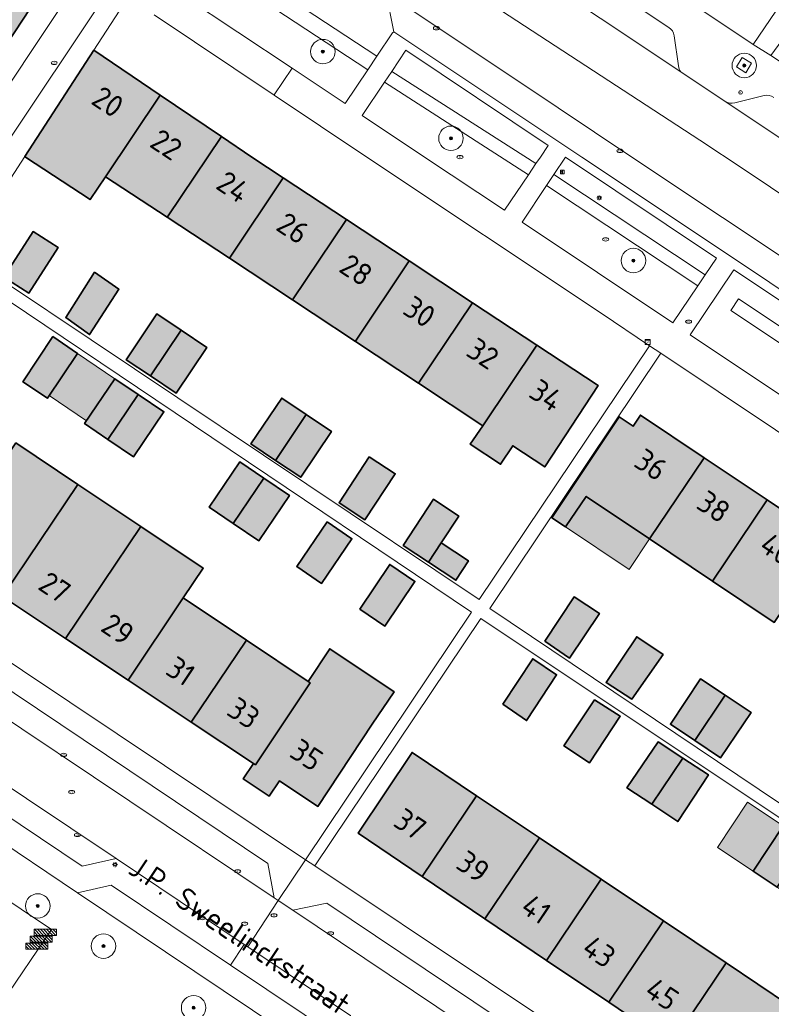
# Model space of a CAD drawing. Header units: metres. Extents: x 125349 to 128236, y 501602 to 503797.
# Tile 318 of 656: x 126665 to 126726, y 502181 to 502261. Entities that reach past the tile are written whole.
import ezdxf
from ezdxf.enums import TextEntityAlignment as Align

# ---------------------------------------------------------------- set-up
doc = ezdxf.new("R2010")
doc.units = ezdxf.units.M
doc.layers.get('0').update_dxf_attribs({"linetype": 'CONTINUOUS'})
for name, color, linetype, lineweight in [('B-WE-GR-BEPLANTING_CULTUUR_BOSPLANTSOEN-GV', 90, 'CONTINUOUS', 18), ('B-WE-GR-BOOM-S-500', 90, 'CONTINUOUS', 18), ('B-WE-GR-GROENVOORZIENING-GV', 80, 'CONTINUOUS', 18), ('B-WE-IE-MEUBILAIR-S', 7, 'CONTINUOUS', 18), ('B-WE-IE-MEUBILAIR_WEGMEUBILAIR-GV', 7, 'CONTINUOUS', 18), ('B-WE-IE-MEUBILAIR_WEGMEUBILAIR-S', 7, 'CONTINUOUS', 18), ('B-WE-OG-BEBOUWING-GV', 7, 'CONTINUOUS', 35), ('B-WE-OG-BEBOUWING-T18', 10, 'CONTINUOUS', 18), ('B-WE-OG-BEBOUWING_OVERBOUWING-GV', 7, 'CONTINUOUS', 18), ('B-WE-OG-TERREIN_BEGROEID-GV', 7, 'CONTINUOUS', 18), ('B-WE-OG-TERREIN_ERF-GV', 7, 'CONTINUOUS', 18), ('B-WE-OG-TOPOGRAFIE-T18', 10, 'CONTINUOUS', 18), ('B-WE-VH-GESLOTENVERHARDING_ASFALT-GV', 10, 'CONTINUOUS', 18), ('B-WE-VH-OPENVERHARDING-GV', 90, 'CONTINUOUS', 18), ('B-WE-VH-OPENVERHARDING_TEGEL-GV', 90, 'CONTINUOUS', 18)]:
    doc.layers.add(name, color=color, linetype=linetype, lineweight=lineweight)
doc.layers.add('B-WE-OG-BEBOUWING-V', color=7, linetype='CONTINUOUS', lineweight=18, true_color=0xcc646e)
doc.layers.add('B-WE-OG-BEBOUWING_OVERBOUWING-V', color=7, linetype='CONTINUOUS', lineweight=18, true_color=0xcc646e)
doc.styles.add('NLCS-ISO', font='NLCS-ISO.ttf')
doc.styles.add('NLCS-ISO-M1000-T18', font='NLCS-ISO.ttf', dxfattribs={"height": 1.8})

# ---------------------------------------------------------------- blocks, each defined once
blk = doc.blocks.new('SIE-MEUBILAIR_BORD_INFORMATIE-SO')
h = blk.add_hatch(color=256)
h.dxf.hatch_style = 1
h.paths.add_polyline_path([(0.13, 0.2), (-0.33, 0.2), (-0.33, 0.08), (-0.13, 0.08), (-0.13, -0.65), (0.13, -0.65)])
h = blk.add_hatch(color=256)
h.dxf.hatch_style = 1
edge = h.paths.add_edge_path()
edge.add_arc((0, 0.5), 0.149, 0, 360)
for points in [[(-0.75, -0.75), (0.75, -0.75), (0.75, 0.75), (-0.75, 0.75)], [(0.13, 0.2), (-0.33, 0.2), (-0.33, 0.08), (-0.13, 0.08), (-0.13, -0.65), (0.13, -0.65)]]:
    blk.add_lwpolyline(points, close=True)
blk.add_circle((0, 0.5), 0.149)
blk = doc.blocks.new('SIE-MEUBILAIR_KAST_ELEKTRA-SO')
for points in [[(-1, 1), (1, 1), (1, 0.84), (-1, 0.84)], [(-1, 0.76), (1, 0.76), (1, -1), (-1, -1)]]:
    blk.add_lwpolyline(points, close=True)
at = {"style": 'NLCS-ISO'}
blk.add_text('et', height=0.75, dxfattribs=at).set_placement((0, 0), align=Align.MIDDLE_CENTER)
blk = doc.blocks.new('SIE-MEUBILAIR_PAAL_LICHTMAST-SO')
for points in [[(-0.62, 0), (-1, 0)], [(-0.71, 0.71), (-0.44, 0.44)], [(0, 1), (0, 0.62)], [(0.44, 0.44), (0.71, 0.71)], [(1, 0), (0.62, 0)], [(-0.71, -0.71), (-0.44, -0.44)], [(0, -0.62), (0, -1)], [(0.44, -0.44), (0.71, -0.71)]]:
    blk.add_lwpolyline(points)
blk.add_circle((0, 0), 0.5)
blk = doc.blocks.new('SIE-MEUBILAIR_PAAL_VERKEERSBORD-SO')
blk.add_circle((0, 0), 0.75)
at = {"style": 'NLCS-ISO'}
blk.add_text('vb', height=0.75, dxfattribs=at).set_placement((0, 0.07), align=Align.MIDDLE_CENTER)
blk = doc.blocks.new('SIE-MEUBILAIR_PUT_KOLK-SO')
blk.add_ellipse((0, 0), major_axis=(1.25, 0), ratio=0.54)
at = {"style": 'NLCS-ISO'}
blk.add_text('klk', height=0.75, dxfattribs=at).set_placement((0.03, 0), align=Align.MIDDLE_CENTER)
blk = doc.blocks.new('SIE-MEUBILAIR_PUT_DRAINAGEPUT-SO')
blk.add_ellipse((0, 0), major_axis=(1.25, 0), ratio=0.54)
at = {"style": 'NLCS-ISO'}
blk.add_text('dr', height=0.75, dxfattribs=at).set_placement((0.03, 0), align=Align.MIDDLE_CENTER)
blk = doc.blocks.new('SIE-MEUBILAIR_PUT_RIOOLPUT-SO')
blk.add_ellipse((0, 0), major_axis=(1.25, 0), ratio=0.54)
at = {"style": 'NLCS-ISO'}
blk.add_text('ri', height=0.75, dxfattribs=at).set_placement((-0.04, 0.07), align=Align.MIDDLE_CENTER)
blk = doc.blocks.new('SIE-WEG_FIETSREK-SO')
for p, q in [((-4.5, 1.25), (-2, -1.25)), ((-4.5, 0), (-3.25, -1.25)), ((-3.25, 1.25), (-0.75, -1.25)), ((-2, 1.25), (0.5, -1.25)), ((-0.75, 1.25), (1.75, -1.25)), ((0.5, 1.25), (3, -1.25)), ((1.76, 1.25), (4.26, -1.25)), ((3.01, 1.25), (4.5, -0.24)), ((4.26, 1.25), (4.5, 1.01))]:
    blk.add_line(p, q)
at = {"flags": 128}
blk.add_lwpolyline([(4.51, -1.25), (-4.51, -1.25), (-4.51, 1.25), (4.51, 1.25), (4.51, -1.25)], close=True, dxfattribs=at)
blk = doc.blocks.new('SGR-BOOM_01-SO')
at = {"linetype": 'ByBlock', "lineweight": 18}
h = blk.add_hatch(color=0, dxfattribs=at)
h.dxf.hatch_style = 1
edge = h.paths.add_edge_path()
edge.add_arc((0, 0), 0.25, 0, 360)
at = {"color": 0, "linetype": 'ByBlock', "lineweight": 18}
for radius in [2, 0.25]:
    blk.add_circle((0, 0), radius, dxfattribs=at)

msp = doc.modelspace()

# ---------------------------------------------------------------- hatches: boundary and pattern name
at = {"layer": 'B-WE-OG-BEBOUWING-V'}
for points in [[(126660.488, 502265.666), (126655.102, 502257.585), (126660.414, 502254.044), (126661.412, 502255.542), (126665.762, 502262.147), (126662.717, 502264.179), (126663.543, 502265.431), (126661.313, 502266.919)], [(126671.931, 502248.393), (126676.397, 502255.056), (126670.964, 502258.724), (126665.337, 502250.044), (126665.404, 502250), (126670.673, 502246.517)], [(126676.97, 502245.074), (126676.986, 502245.098), (126681.398, 502251.679), (126676.397, 502255.056), (126671.931, 502248.393)], [(126676.97, 502245.074), (126682.049, 502241.729), (126682.058, 502241.743), (126686.455, 502248.303), (126683.884, 502250), (126681.398, 502251.679), (126676.986, 502245.098)], [(126682.049, 502241.729), (126687.207, 502238.331), (126687.209, 502238.335), (126691.61, 502244.9), (126686.455, 502248.303), (126682.058, 502241.743)], [(126696.748, 502241.508), (126691.61, 502244.9), (126687.209, 502238.335), (126687.207, 502238.331), (126688.894, 502237.22), (126692.342, 502234.934), (126692.344, 502234.937)], [(126663.624, 502240.192), (126665.66, 502238.884), (126668.049, 502242.602), (126666.014, 502243.911)], [(126696.748, 502241.508), (126692.344, 502234.937), (126692.342, 502234.934), (126697.508, 502231.51), (126697.514, 502231.519), (126701.921, 502238.093)], [(126671.025, 502240.588), (126668.676, 502236.884), (126670.626, 502235.485), (126673.025, 502239.188)], [(126707.167, 502234.63), (126701.921, 502238.093), (126697.514, 502231.519), (126697.508, 502231.51), (126702.747, 502228.037), (126707.162, 502234.623)], [(126678.105, 502235.845), (126676.117, 502237.172), (126673.622, 502233.433), (126675.602, 502232.112)], [(126678.105, 502235.845), (126675.602, 502232.112), (126677.712, 502230.704), (126680.207, 502234.443)], [(126667.627, 502235.333), (126665.178, 502231.629), (126667.179, 502230.28), (126669.627, 502233.933)], [(126707.167, 502234.63), (126707.162, 502234.623), (126702.747, 502228.037), (126701.738, 502226.531), (126704.211, 502224.896), (126705.208, 502226.405), (126707.817, 502224.676), (126712.18, 502231.321)], [(126674.587, 502230.596), (126672.681, 502231.88), (126670.212, 502228.215), (126672.126, 502226.926)], [(126674.587, 502230.596), (126672.126, 502226.926), (126674.227, 502225.511), (126676.696, 502229.176)], [(126685.824, 502225.209), (126688.335, 502228.955), (126686.331, 502230.303), (126683.815, 502226.56)], [(126685.824, 502225.209), (126687.877, 502223.829), (126690.393, 502227.571), (126688.335, 502228.955)], [(126720.845, 502225.415), (126715.643, 502228.903), (126715.038, 502227.999), (126713.912, 502228.754), (126708.391, 502220.523), (126709.516, 502219.768), (126711.205, 502222.267), (126716.386, 502218.792)], [(126663.513, 502214.075), (126669.663, 502223.25), (126664.608, 502226.63), (126658.45, 502217.443)], [(126693.485, 502225.508), (126691.008, 502221.748), (126693.126, 502220.352), (126695.603, 502224.112)], [(126720.845, 502225.415), (126716.386, 502218.792), (126721.523, 502215.348), (126725.981, 502221.971)], [(126682.367, 502220.053), (126684.855, 502223.764), (126682.906, 502225.083), (126680.402, 502221.383)], [(126682.367, 502220.053), (126684.456, 502218.639), (126686.96, 502222.339), (126684.855, 502223.764)], [(126674.803, 502219.813), (126669.663, 502223.25), (126663.513, 502214.075), (126668.661, 502210.65)], [(126696.239, 502218.253), (126698.319, 502216.886), (126699.35, 502218.456), (126700.799, 502220.66), (126698.719, 502222.027)], [(126725.981, 502221.971), (126721.523, 502215.348), (126726.566, 502211.966), (126731.024, 502218.589)], [(126674.803, 502219.813), (126668.661, 502210.65), (126673.781, 502207.243), (126678.285, 502213.962), (126679.916, 502216.395)], [(126690.038, 502220.192), (126687.549, 502216.542), (126689.577, 502215.158), (126692.067, 502218.809)], [(126699.35, 502218.456), (126698.319, 502216.886), (126700.554, 502215.417), (126701.586, 502216.987)], [(126692.7, 502213.06), (126694.758, 502211.672), (126697.217, 502215.318), (126695.16, 502216.706)], [(126683.437, 502210.517), (126678.285, 502213.962), (126673.781, 502207.243), (126678.941, 502203.809)], [(126707.835, 502210.445), (126709.835, 502209.046), (126712.284, 502212.699), (126710.233, 502214.049)], [(126717.485, 502209.351), (126715.334, 502210.8), (126712.836, 502207.047), (126714.936, 502205.697)], [(126683.437, 502210.517), (126678.941, 502203.809), (126684.018, 502200.431), (126684.174, 502200.327), (126688.662, 502207.023), (126688.479, 502207.146)], [(126688.479, 502207.146), (126688.662, 502207.023), (126684.174, 502200.327), (126684.018, 502200.431), (126683.187, 502199.182), (126685.31, 502197.77), (126686.141, 502199.018), (126689.28, 502196.93), (126693.726, 502203.638), (126695.505, 502206.298), (126690.257, 502209.807)], [(126704.387, 502205.29), (126706.337, 502203.941), (126708.786, 502207.694), (126706.835, 502208.994)], [(126722.558, 502206.013), (126720.536, 502207.352), (126718.087, 502203.648), (126720.071, 502202.318)], [(126722.558, 502206.013), (126720.071, 502202.318), (126722.188, 502200.899), (126724.686, 502204.603)], [(126711.886, 502205.645), (126709.388, 502201.892), (126711.488, 502200.492), (126713.987, 502204.296)], [(126719.098, 502200.874), (126717.088, 502202.197), (126714.539, 502198.443), (126716.561, 502197.104)], [(126697.81, 502191.201), (126702.254, 502197.802), (126696.977, 502201.339), (126692.581, 502194.731)], [(126719.098, 502200.874), (126716.561, 502197.104), (126718.69, 502195.694), (126721.188, 502199.498)], [(126707.392, 502194.359), (126702.254, 502197.802), (126697.81, 502191.201), (126702.936, 502187.741)], [(126726.811, 502190.326), (126729.291, 502194.009), (126727.29, 502195.35), (126724.841, 502191.646)], [(126707.392, 502194.359), (126702.936, 502187.741), (126707.969, 502184.343), (126712.436, 502190.978)], [(126717.523, 502187.569), (126712.436, 502190.978), (126707.969, 502184.343), (126713.044, 502180.917)], [(126718.154, 502177.467), (126722.644, 502184.136), (126717.523, 502187.569), (126713.044, 502180.917)], [(126723.314, 502173.984), (126727.815, 502180.671), (126722.644, 502184.136), (126718.154, 502177.467)]]:
    msp.add_hatch(color=256, dxfattribs=at).paths.add_polyline_path(points)
at = {"layer": 'B-WE-OG-BEBOUWING_OVERBOUWING-V'}
for points in [[(126667.314, 502230.5), (126670.366, 502228.444), (126672.681, 502231.88), (126669.627, 502233.933)], [(126709.516, 502219.768), (126714.706, 502216.287), (126716.386, 502218.792), (126711.205, 502222.267)], [(126727.29, 502195.35), (126724.381, 502197.273), (126721.932, 502193.57), (126724.841, 502191.646)]]:
    msp.add_hatch(color=256, dxfattribs=at).paths.add_polyline_path(points)

# ---------------------------------------------------------------- linework, layer by layer
at = {"layer": 'B-WE-GR-BEPLANTING_CULTUUR_BOSPLANTSOEN-GV', "flags": 128}
msp.add_lwpolyline([(126659.013, 502177.215), (126663.429, 502174.247), (126656.509, 502163.949), (126661.938, 502159.664), (126665.834, 502161.578), (126671.467, 502168.124), (126669.302, 502172.115), (126674.048, 502179.508), (126696.859, 502165.064), (126703.051, 502160.712), (126709.703, 502156.226), (126705.258, 502147.504), (126701.699, 502141.739), (126705.84, 502139.249), (126714.552, 502156.045), (126712.63, 502161.055), (126669.648, 502189.873), (126662.178, 502194.885), (126660.125, 502191.8), (126667.521, 502186.874), (126663.454, 502180.876), (126662.073, 502181.812)], close=True, dxfattribs=at)
at = {"layer": 'B-WE-GR-GROENVOORZIENING-GV', "flags": 128}
for points in [[(126694.098, 502258.24), (126676.369, 502269.894), (126675.628, 502268.775), (126693.355, 502257.133)], [(126660.092, 502250), (126670.322, 502265.357), (126668.637, 502266.482), (126665.762, 502262.147), (126661.412, 502255.542), (126660.414, 502254.044), (126654.845, 502245.709), (126656.475, 502244.571)], [(126660.191, 502242.106), (126665.337, 502250.044), (126670.964, 502258.724), (126673.757, 502263.033), (126672.401, 502263.938), (126663.082, 502250), (126658.547, 502243.218), (126658.541, 502243.209)], [(126707.098, 502249.457), (126695.312, 502257), (126694.717, 502256.107), (126706.489, 502248.55)], [(126720.922, 502240.377), (126708.561, 502248.577), (126707.961, 502247.674), (126720.315, 502239.478)], [(126734.444, 502231.252), (126723.662, 502238.422), (126723.013, 502237.445), (126733.791, 502230.283)]]:
    msp.add_lwpolyline(points, close=True, dxfattribs=at)
msp.add_lwpolyline([(126716.947, 502161.279), (126714.464, 502161.367), (126714.227, 502161.526), (126695.482, 502174.122), (126695.236, 502174.258), (126692.474, 502177.031), (126691.135, 502177.932), (126682.13, 502183.963), (126672.389, 502190.487), (126669.648, 502189.873), (126712.63, 502161.055), (126714.552, 502156.045), (126705.84, 502139.249), (126707.151, 502138.461)], dxfattribs=at)
at = {"layer": 'B-WE-IE-MEUBILAIR_WEGMEUBILAIR-GV', "flags": 128}
msp.add_lwpolyline([(126724.246, 502256.892), (126724.718, 502257.659), (126723.951, 502258.131), (126723.479, 502257.364)], close=True, dxfattribs=at)
at = {"layer": 'B-WE-OG-BEBOUWING-GV', "flags": 128}
for points in [[(126660.488, 502265.666), (126655.102, 502257.585), (126660.414, 502254.044), (126661.412, 502255.542), (126665.762, 502262.147), (126662.717, 502264.179), (126663.543, 502265.431), (126661.313, 502266.919)], [(126671.931, 502248.393), (126676.397, 502255.056), (126670.964, 502258.724), (126665.337, 502250.044), (126665.404, 502250), (126670.673, 502246.517)], [(126676.97, 502245.074), (126676.986, 502245.098), (126681.398, 502251.679), (126676.397, 502255.056), (126671.931, 502248.393)], [(126676.97, 502245.074), (126682.049, 502241.729), (126682.058, 502241.743), (126686.455, 502248.303), (126683.884, 502250), (126681.398, 502251.679), (126676.986, 502245.098)], [(126682.049, 502241.729), (126687.207, 502238.331), (126687.209, 502238.335), (126691.61, 502244.9), (126686.455, 502248.303), (126682.058, 502241.743)], [(126696.748, 502241.508), (126691.61, 502244.9), (126687.209, 502238.335), (126687.207, 502238.331), (126688.894, 502237.22), (126692.342, 502234.934), (126692.344, 502234.937)], [(126663.624, 502240.192), (126665.66, 502238.884), (126668.049, 502242.602), (126666.014, 502243.911)], [(126696.748, 502241.508), (126692.344, 502234.937), (126692.342, 502234.934), (126697.508, 502231.51), (126697.514, 502231.519), (126701.921, 502238.093)], [(126671.025, 502240.588), (126668.676, 502236.884), (126670.626, 502235.485), (126673.025, 502239.188)], [(126707.167, 502234.63), (126701.921, 502238.093), (126697.514, 502231.519), (126697.508, 502231.51), (126702.747, 502228.037), (126707.162, 502234.623)], [(126678.105, 502235.845), (126676.117, 502237.172), (126673.622, 502233.433), (126675.602, 502232.112)], [(126678.105, 502235.845), (126675.602, 502232.112), (126677.712, 502230.704), (126680.207, 502234.443)], [(126667.627, 502235.333), (126665.178, 502231.629), (126667.179, 502230.28), (126669.627, 502233.933)], [(126707.167, 502234.63), (126707.162, 502234.623), (126702.747, 502228.037), (126701.738, 502226.531), (126704.211, 502224.896), (126705.208, 502226.405), (126707.817, 502224.676), (126712.18, 502231.321)], [(126674.587, 502230.596), (126672.681, 502231.88), (126670.212, 502228.215), (126672.126, 502226.926)], [(126674.587, 502230.596), (126672.126, 502226.926), (126674.227, 502225.511), (126676.696, 502229.176)], [(126685.824, 502225.209), (126688.335, 502228.955), (126686.331, 502230.303), (126683.815, 502226.56)], [(126685.824, 502225.209), (126687.877, 502223.829), (126690.393, 502227.571), (126688.335, 502228.955)], [(126720.845, 502225.415), (126715.643, 502228.903), (126715.038, 502227.999), (126713.912, 502228.754), (126708.391, 502220.523), (126709.516, 502219.768), (126711.205, 502222.267), (126716.386, 502218.792)], [(126663.513, 502214.075), (126669.663, 502223.25), (126664.608, 502226.63), (126658.45, 502217.443)], [(126693.485, 502225.508), (126691.008, 502221.748), (126693.126, 502220.352), (126695.603, 502224.112)], [(126720.845, 502225.415), (126716.386, 502218.792), (126721.523, 502215.348), (126725.981, 502221.971)], [(126682.367, 502220.053), (126684.855, 502223.764), (126682.906, 502225.083), (126680.402, 502221.383)], [(126682.367, 502220.053), (126684.456, 502218.639), (126686.96, 502222.339), (126684.855, 502223.764)], [(126674.803, 502219.813), (126669.663, 502223.25), (126663.513, 502214.075), (126668.661, 502210.65)], [(126696.239, 502218.253), (126698.319, 502216.886), (126699.35, 502218.456), (126700.799, 502220.66), (126698.719, 502222.027)], [(126725.981, 502221.971), (126721.523, 502215.348), (126726.566, 502211.966), (126731.024, 502218.589)], [(126674.803, 502219.813), (126668.661, 502210.65), (126673.781, 502207.243), (126678.285, 502213.962), (126679.916, 502216.395)], [(126690.038, 502220.192), (126687.549, 502216.542), (126689.577, 502215.158), (126692.067, 502218.809)], [(126699.35, 502218.456), (126698.319, 502216.886), (126700.554, 502215.417), (126701.586, 502216.987)], [(126692.7, 502213.06), (126694.758, 502211.672), (126697.217, 502215.318), (126695.16, 502216.706)], [(126683.437, 502210.517), (126678.285, 502213.962), (126673.781, 502207.243), (126678.941, 502203.809)], [(126707.835, 502210.445), (126709.835, 502209.046), (126712.284, 502212.699), (126710.233, 502214.049)], [(126717.485, 502209.351), (126715.334, 502210.8), (126712.836, 502207.047), (126714.936, 502205.697)], [(126683.437, 502210.517), (126678.941, 502203.809), (126684.018, 502200.431), (126684.174, 502200.327), (126688.662, 502207.023), (126688.479, 502207.146)], [(126688.479, 502207.146), (126688.662, 502207.023), (126684.174, 502200.327), (126684.018, 502200.431), (126683.187, 502199.182), (126685.31, 502197.77), (126686.141, 502199.018), (126689.28, 502196.93), (126693.726, 502203.638), (126695.505, 502206.298), (126690.257, 502209.807)], [(126704.387, 502205.29), (126706.337, 502203.941), (126708.786, 502207.694), (126706.835, 502208.994)], [(126722.558, 502206.013), (126720.536, 502207.352), (126718.087, 502203.648), (126720.071, 502202.318)], [(126722.558, 502206.013), (126720.071, 502202.318), (126722.188, 502200.899), (126724.686, 502204.603)], [(126711.886, 502205.645), (126709.388, 502201.892), (126711.488, 502200.492), (126713.987, 502204.296)], [(126719.098, 502200.874), (126717.088, 502202.197), (126714.539, 502198.443), (126716.561, 502197.104)], [(126697.81, 502191.201), (126702.254, 502197.802), (126696.977, 502201.339), (126692.581, 502194.731)], [(126719.098, 502200.874), (126716.561, 502197.104), (126718.69, 502195.694), (126721.188, 502199.498)], [(126707.392, 502194.359), (126702.254, 502197.802), (126697.81, 502191.201), (126702.936, 502187.741)], [(126726.811, 502190.326), (126729.291, 502194.009), (126727.29, 502195.35), (126724.841, 502191.646)], [(126707.392, 502194.359), (126702.936, 502187.741), (126707.969, 502184.343), (126712.436, 502190.978)], [(126717.523, 502187.569), (126712.436, 502190.978), (126707.969, 502184.343), (126713.044, 502180.917)], [(126718.154, 502177.467), (126722.644, 502184.136), (126717.523, 502187.569), (126713.044, 502180.917)], [(126723.314, 502173.984), (126727.815, 502180.671), (126722.644, 502184.136), (126718.154, 502177.467)]]:
    msp.add_lwpolyline(points, close=True, dxfattribs=at)
at = {"layer": 'B-WE-OG-BEBOUWING_OVERBOUWING-GV', "flags": 128}
for points in [[(126667.314, 502230.5), (126670.366, 502228.444), (126672.681, 502231.88), (126669.627, 502233.933)], [(126709.516, 502219.768), (126714.706, 502216.287), (126716.386, 502218.792), (126711.205, 502222.267)], [(126727.29, 502195.35), (126724.381, 502197.273), (126721.932, 502193.57), (126724.841, 502191.646)]]:
    msp.add_lwpolyline(points, close=True, dxfattribs=at)
at = {"layer": 'B-WE-OG-TERREIN_BEGROEID-GV', "flags": 128}
for points in [[(126682.789, 502266.158), (126676.628, 502270.286), (126676.369, 502269.894), (126694.098, 502258.24), (126695.389, 502260.162), (126695.5, 502260.243)], [(126695.5, 502260.243), (126694.858, 502263.43), (126694.068, 502263.962)]]:
    msp.add_lwpolyline(points, dxfattribs=at)
for points in [[(126687.182, 502257.254), (126691.504, 502254.376), (126693.355, 502257.133), (126675.628, 502268.775), (126673.871, 502266.119)], [(126707.098, 502249.457), (126707.462, 502250), (126708.093, 502250.941), (126696.457, 502258.72), (126695.312, 502257)], [(126706.489, 502248.55), (126694.717, 502256.107), (126692.908, 502253.389), (126697.998, 502250), (126704.54, 502245.644)], [(126720.922, 502240.377), (126721.841, 502241.737), (126709.506, 502249.998), (126708.561, 502248.577)], [(126720.315, 502239.478), (126707.961, 502247.674), (126705.964, 502244.672), (126718.274, 502236.457)], [(126733.791, 502230.283), (126723.013, 502237.445), (126723.662, 502238.422), (126734.444, 502231.252), (126735.41, 502232.685), (126723.258, 502240.793), (126719.702, 502235.473), (126731.828, 502227.373)]]:
    msp.add_lwpolyline(points, close=True, dxfattribs=at)
at = {"layer": 'B-WE-OG-TERREIN_ERF-GV', "flags": 128}
for points in [[(126749.183, 502299.019), (126727.958, 502310.415), (126703.344, 502273.614), (126724.837, 502259.192), (126727.637, 502263.295), (126725.436, 502264.796), (126729.044, 502270.213), (126730.935, 502273.053), (126733.137, 502271.552), (126733.263, 502271.738), (126730.86, 502273.304), (126732.34, 502275.574), (126734.782, 502273.982), (126736.287, 502276.205), (126733.985, 502277.706), (126735.861, 502280.508), (126737.736, 502283.31), (126739.937, 502281.809)], [(126663.624, 502240.192), (126666.014, 502243.911), (126668.049, 502242.602), (126665.66, 502238.884)], [(126689.024, 502192.073), (126702.584, 502212.293), (126744.955, 502184.032), (126746.673, 502182.886), (126747.184, 502183.646), (126745.611, 502184.703), (126703.337, 502213.109), (126705.311, 502216.059), (126717.296, 502233.969), (126716.383, 502234.58), (126702.474, 502213.834), (126660.191, 502242.106), (126658.541, 502243.209), (126657.934, 502242.308), (126659.365, 502241.346), (126701.834, 502212.793), (126688.275, 502192.574)], [(126671.025, 502240.588), (126673.025, 502239.188), (126670.626, 502235.485), (126668.676, 502236.884)], [(126675.602, 502232.112), (126673.622, 502233.433), (126676.117, 502237.172), (126678.105, 502235.845), (126680.207, 502234.443), (126677.712, 502230.704)], [(126667.627, 502235.333), (126669.627, 502233.933), (126667.179, 502230.28), (126665.178, 502231.629)], [(126674.587, 502230.596), (126676.696, 502229.176), (126674.227, 502225.511), (126672.126, 502226.926), (126670.212, 502228.215), (126672.681, 502231.88)], [(126685.824, 502225.209), (126683.815, 502226.56), (126686.331, 502230.303), (126688.335, 502228.955), (126690.393, 502227.571), (126687.877, 502223.829)], [(126693.485, 502225.508), (126695.603, 502224.112), (126693.126, 502220.352), (126691.008, 502221.748)], [(126684.855, 502223.764), (126686.96, 502222.339), (126684.456, 502218.639), (126682.367, 502220.053), (126680.402, 502221.383), (126682.906, 502225.083)], [(126699.35, 502218.456), (126701.586, 502216.987), (126700.554, 502215.417), (126698.319, 502216.886), (126696.239, 502218.253), (126698.719, 502222.027), (126700.799, 502220.66)], [(126690.038, 502220.192), (126692.067, 502218.809), (126689.577, 502215.158), (126687.549, 502216.542)], [(126692.7, 502213.06), (126695.16, 502216.706), (126697.217, 502215.318), (126694.758, 502211.672)], [(126707.835, 502210.445), (126710.233, 502214.049), (126712.284, 502212.699), (126709.835, 502209.046)], [(126717.485, 502209.351), (126714.936, 502205.697), (126712.836, 502207.047), (126715.334, 502210.8)], [(126704.387, 502205.29), (126706.835, 502208.994), (126708.786, 502207.694), (126706.337, 502203.941)], [(126720.071, 502202.318), (126718.087, 502203.648), (126720.536, 502207.352), (126722.558, 502206.013), (126724.686, 502204.603), (126722.188, 502200.899)], [(126711.886, 502205.645), (126713.987, 502204.296), (126711.488, 502200.492), (126709.388, 502201.892)], [(126716.561, 502197.104), (126714.539, 502198.443), (126717.088, 502202.197), (126719.098, 502200.874), (126721.188, 502199.498), (126718.69, 502195.694)], [(126726.811, 502190.326), (126724.841, 502191.646), (126727.29, 502195.35), (126729.291, 502194.009), (126731.391, 502192.601), (126728.942, 502188.897)]]:
    msp.add_lwpolyline(points, close=True, dxfattribs=at)
for points in [[(126673.757, 502263.033), (126670.964, 502258.724), (126676.397, 502255.056), (126681.398, 502251.679), (126683.884, 502250), (126686.455, 502248.303), (126691.61, 502244.9), (126696.748, 502241.508), (126701.921, 502238.093), (126707.167, 502234.63), (126712.18, 502231.321), (126707.817, 502224.676), (126705.208, 502226.405), (126704.211, 502224.896), (126701.738, 502226.531), (126702.747, 502228.037), (126697.508, 502231.51), (126692.342, 502234.934), (126688.894, 502237.22), (126687.207, 502238.331), (126682.049, 502241.729), (126676.97, 502245.074), (126671.931, 502248.393), (126670.673, 502246.517), (126665.404, 502250), (126665.337, 502250.044), (126660.191, 502242.106), (126702.474, 502213.834), (126716.383, 502234.58), (126712.421, 502237.229), (126693.285, 502250), (126685.7, 502255.062), (126675.894, 502261.606)], [(126727.637, 502263.295), (126724.837, 502259.192), (126726.287, 502258.291), (126729.287, 502262.394)], [(126729.287, 502262.394), (126726.287, 502258.291), (126738.88, 502250)], [(126645.868, 502220.912), (126688.275, 502192.574), (126701.834, 502212.793), (126659.365, 502241.346)], [(126759.63, 502205.661), (126717.296, 502233.969), (126705.311, 502216.059), (126703.337, 502213.109), (126745.611, 502184.703)], [(126726.566, 502211.966), (126721.523, 502215.348), (126716.386, 502218.792), (126711.205, 502222.267), (126709.516, 502219.768), (126708.391, 502220.523), (126713.912, 502228.754), (126715.038, 502227.999), (126715.643, 502228.903), (126720.845, 502225.415), (126725.981, 502221.971), (126731.024, 502218.589)], [(126664.608, 502226.63), (126669.663, 502223.25), (126674.803, 502219.813), (126679.916, 502216.395), (126678.285, 502213.962), (126683.437, 502210.517), (126688.479, 502207.146), (126690.257, 502209.807), (126695.505, 502206.298), (126693.726, 502203.638), (126689.28, 502196.93), (126686.141, 502199.018), (126685.31, 502197.77), (126683.187, 502199.182), (126684.018, 502200.431), (126678.941, 502203.809), (126673.781, 502207.243), (126668.661, 502210.65), (126663.513, 502214.075)], [(126744.955, 502184.032), (126702.584, 502212.293), (126689.024, 502192.073), (126731.597, 502163.624)], [(126728.418, 502170.539), (126723.314, 502173.984), (126718.154, 502177.467), (126713.044, 502180.917), (126707.969, 502184.343), (126702.936, 502187.741), (126697.81, 502191.201), (126692.581, 502194.731), (126696.977, 502201.339), (126702.254, 502197.802), (126707.392, 502194.359), (126712.436, 502190.978), (126717.523, 502187.569), (126722.644, 502184.136), (126727.815, 502180.671)]]:
    msp.add_lwpolyline(points, dxfattribs=at)
at = {"layer": 'B-WE-VH-GESLOTENVERHARDING_ASFALT-GV', "flags": 128}
for points in [[(126699.02, 502276.686), (126693.723, 502268.853), (126720.479, 502251.365), (126724.117, 502248.987), (126776.493, 502213.838), (126821.713, 502183.491), (126826.878, 502180.034)], [(126826.878, 502180.034), (126821.713, 502183.491), (126776.493, 502213.838), (126724.117, 502248.987), (126720.479, 502251.365), (126693.723, 502268.853), (126692.295, 502266.74), (126694.767, 502265.083), (126694.068, 502263.962), (126694.858, 502263.43), (126705.854, 502256.063), (126714.939, 502250), (126729.753, 502240.113), (126767.889, 502214.604), (126769.544, 502213.497), (126814.498, 502183.406), (126817.584, 502181.351)], [(126816.632, 502191.655), (126800.786, 502202.288), (126800.396, 502202.549), (126741.73, 502241.772), (126729.389, 502250), (126722.568, 502254.547), (126718.946, 502256.959), (126705.753, 502265.769)]]:
    msp.add_lwpolyline(points, dxfattribs=at)
at = {"layer": 'B-WE-VH-OPENVERHARDING-GV', "flags": 128}
for points in [[(126827.343, 502191.208), (126823.687, 502193.56), (126803.533, 502207.004), (126801.983, 502208.004), (126770.326, 502229.245), (126768.775, 502230.294), (126742.247, 502247.782), (126738.88, 502250), (126726.287, 502258.291), (126724.837, 502259.192), (126703.344, 502273.614), (126699.02, 502276.686)], [(126709.393, 502266.301), (126717.966, 502260.593)], [(126675.894, 502261.606), (126685.7, 502255.062), (126685.708, 502255.074), (126687.182, 502257.254), (126673.871, 502266.119)], [(126705.753, 502265.769), (126718.946, 502256.959)], [(126764.682, 502214), (126722.754, 502242.067), (126710.859, 502250), (126695.5, 502260.243), (126695.389, 502260.162), (126694.098, 502258.24), (126693.355, 502257.133), (126691.504, 502254.376), (126687.182, 502257.254), (126685.708, 502255.074), (126685.7, 502255.062), (126693.285, 502250), (126712.421, 502237.229), (126716.383, 502234.58), (126717.296, 502233.969), (126759.63, 502205.661)], [(126718.397, 502259.911), (126718.76, 502257.456)], [(126718.946, 502256.959), (126722.568, 502254.547)], [(126725.74, 502255.016), (126723.343, 502254.432)], [(126722.568, 502254.547), (126729.389, 502250), (126741.73, 502241.772), (126800.396, 502202.549)], [(126649.957, 502207.949), (126650.72, 502207.443), (126672.791, 502192.667), (126683.269, 502185.646), (126683.553, 502185.456), (126686.046, 502189.23), (126685.72, 502189.448), (126650.298, 502213.161), (126648.802, 502214.129)], [(126662.178, 502194.885), (126669.648, 502189.873), (126672.389, 502190.487), (126682.13, 502183.963), (126683.269, 502185.646), (126672.791, 502192.667), (126670.028, 502192.043), (126651.3, 502204.614)], [(126663.454, 502180.876), (126667.521, 502186.874), (126660.125, 502191.8)], [(126723.848, 502163.804), (126722.616, 502164.698), (126687.228, 502188.441), (126686.046, 502189.23), (126683.553, 502185.456)], [(126717.793, 502162.473), (126717.531, 502162.668), (126714.656, 502162.14), (126695.935, 502174.729), (126695.503, 502177.449), (126683.553, 502185.456), (126683.269, 502185.646), (126682.13, 502183.963), (126691.135, 502177.932), (126692.474, 502177.031), (126695.236, 502174.258), (126695.482, 502174.122), (126714.227, 502161.526)], [(126683.553, 502185.456), (126695.503, 502177.449), (126717.531, 502162.668)]]:
    msp.add_lwpolyline(points, dxfattribs=at)
for points in [[(126658.541, 502243.209), (126658.547, 502243.218), (126663.082, 502250), (126672.401, 502263.938), (126670.322, 502265.357), (126660.092, 502250), (126656.475, 502244.571), (126655.88, 502243.684), (126657.934, 502242.308)], [(126695.5, 502260.243), (126710.859, 502250), (126722.754, 502242.067), (126764.682, 502214), (126767.889, 502214.604), (126729.753, 502240.113), (126714.939, 502250), (126705.854, 502256.063), (126694.858, 502263.43)], [(126695.312, 502257), (126696.457, 502258.72), (126708.093, 502250.941), (126707.462, 502250), (126707.098, 502249.457), (126706.489, 502248.55), (126704.54, 502245.644), (126697.998, 502250), (126692.908, 502253.389), (126694.717, 502256.107)], [(126720.315, 502239.478), (126718.274, 502236.457), (126705.964, 502244.672), (126707.961, 502247.674), (126708.561, 502248.577), (126709.506, 502249.998), (126721.841, 502241.737), (126720.922, 502240.377)], [(126734.444, 502231.252), (126733.791, 502230.283), (126731.828, 502227.373), (126719.702, 502235.473), (126723.258, 502240.793), (126735.41, 502232.685)], [(126650.298, 502213.161), (126685.72, 502189.448), (126685.191, 502192.261), (126653.152, 502213.745)], [(126650.72, 502207.443), (126651.3, 502204.614), (126670.028, 502192.043), (126672.791, 502192.667)], [(126733.093, 502162.683), (126732.959, 502162.714), (126731.597, 502163.624), (126689.024, 502192.073), (126688.275, 502192.574), (126686.046, 502189.23), (126687.228, 502188.441), (126690.025, 502189.02), (126722.08, 502167.508), (126722.616, 502164.698), (126723.848, 502163.804), (126724.222, 502164.261), (126724.494, 502164.053), (126732.986, 502162.544)], [(126722.616, 502164.698), (126722.08, 502167.508), (126690.025, 502189.02), (126687.228, 502188.441)]]:
    msp.add_lwpolyline(points, close=True, dxfattribs=at)
at = {"layer": 'B-WE-VH-OPENVERHARDING-GV'}
for points in [[(126717.966, 502260.593, -0.216272), (126718.397, 502259.911)], [(126718.946, 502256.959, -0.209307), (126718.76, 502257.456)], [(126725.74, 502255.016, -0.211669), (126726.525, 502254.864)], [(126722.568, 502254.547, 0.213), (126723.343, 502254.432)]]:
    msp.add_lwpolyline(points, format="xyb", dxfattribs=at)
at = {"layer": 'B-WE-VH-OPENVERHARDING_TEGEL-GV', "flags": 128}
msp.add_lwpolyline([(126686.046, 502189.23), (126688.275, 502192.574), (126645.868, 502220.912), (126645.406, 502221.221), (126649.055, 502214.676), (126648.802, 502214.129), (126650.298, 502213.161), (126653.152, 502213.745), (126685.191, 502192.261), (126685.72, 502189.448)], close=True, dxfattribs=at)

# ---------------------------------------------------------------- block references
at = {"layer": 'B-WE-GR-BOOM-S-500', "xscale": 0.5, "yscale": 0.5, "zscale": 0.5}
for p in [(126689.688, 502258.616), (126724.126, 502257.48), (126700.155, 502251.531), (126715.068, 502241.537), (126666.396, 502188.794), (126671.762, 502185.512), (126679.125, 502180.479)]:
    msp.add_blockref('SGR-BOOM_01-SO', p, dxfattribs=at)
at = {"layer": 'B-WE-IE-MEUBILAIR-S', "xscale": 0.2, "yscale": 0.2, "zscale": 0.2}
for name, p in [('SIE-MEUBILAIR_PUT_KOLK-SO', (126698.969, 502260.53)), ('SIE-MEUBILAIR_PUT_KOLK-SO', (126667.734, 502257.692)), ('SIE-MEUBILAIR_PAAL_VERKEERSBORD-SO', (126723.815, 502255.278)), ('SIE-MEUBILAIR_PUT_DRAINAGEPUT-SO', (126700.893, 502249.992)), ('SIE-MEUBILAIR_PUT_KOLK-SO', (126713.972, 502250.504)), ('SIE-MEUBILAIR_BORD_INFORMATIE-SO', (126709.251, 502248.776)), ('SIE-MEUBILAIR_PAAL_LICHTMAST-SO', (126712.275, 502246.661)), ('SIE-MEUBILAIR_PUT_RIOOLPUT-SO', (126712.793, 502243.268)), ('SIE-MEUBILAIR_PUT_RIOOLPUT-SO', (126719.574, 502236.545)), ('SIE-MEUBILAIR_KAST_ELEKTRA-SO', (126716.225, 502234.889)), ('SIE-MEUBILAIR_PUT_KOLK-SO', (126668.516, 502201.137)), ('SIE-MEUBILAIR_PUT_DRAINAGEPUT-SO', (126669.169, 502198.096)), ('SIE-MEUBILAIR_PUT_KOLK-SO', (126669.636, 502194.594)), ('SIE-MEUBILAIR_PAAL_LICHTMAST-SO', (126672.708, 502192.174)), ('SIE-MEUBILAIR_PUT_KOLK-SO', (126682.739, 502191.611)), ('SIE-MEUBILAIR_PUT_RIOOLPUT-SO', (126685.695, 502188.027)), ('SIE-MEUBILAIR_PUT_KOLK-SO', (126679.83, 502187.799)), ('SIE-MEUBILAIR_PUT_RIOOLPUT-SO', (126683.303, 502187.343)), ('SIE-MEUBILAIR_PUT_KOLK-SO', (126690.316, 502186.548))]:
    msp.add_blockref(name, p, dxfattribs=at)
at = {"layer": 'B-WE-IE-MEUBILAIR_WEGMEUBILAIR-S', "xscale": 0.2, "yscale": 0.2, "zscale": 0.2}
for p in [(126667.014, 502186.639), (126666.309, 502185.513), (126666.662, 502186.076)]:
    msp.add_blockref('SIE-WEG_FIETSREK-SO', p, dxfattribs=at)

# ---------------------------------------------------------------- texts
at = {"layer": 'B-WE-OG-BEBOUWING-T18', "style": 'NLCS-ISO-M1000-T18'}
for s, rotation, p in [('20', 326.3, (126672.123, 502254.512)), ('22', 326.6, (126676.898, 502251.017)), ('24', 326.3, (126682.356, 502247.558)), ('26', 326.5, (126687.245, 502244.186)), ('28', 326.5, (126692.419, 502240.771)), ('30', 326.6, (126697.593, 502237.356)), ('32', 326.6, (126702.767, 502233.94)), ('34', 326.5, (126707.94, 502230.525)), ('36', 326.2, (126716.504, 502224.86)), ('38', 326.2, (126721.631, 502221.424)), ('40', 326.2, (126726.757, 502217.988)), ('27', 326.4, (126667.788, 502214.833)), ('29', 326.4, (126672.933, 502211.41)), ('31', 326.3, (126678.079, 502207.986)), ('33', 326.4, (126683.224, 502204.563)), ('35', 326.4, (126688.369, 502201.139)), ('37', 326, (126696.832, 502195.481)), ('39', 326, (126701.977, 502192.007)), ('41', 326, (126707.123, 502188.534)), ('43', 326, (126712.268, 502185.061)), ('45', 326, (126717.413, 502181.587))]:
    msp.add_text(s, height=1.8, rotation=rotation, dxfattribs=at).set_placement(p, align=Align.MIDDLE)
at = {"layer": 'B-WE-OG-TOPOGRAFIE-T18', "style": 'NLCS-ISO-M1000-T18'}
msp.add_text('J.P. Sweelinckstraat', height=1.8, rotation=326.1, dxfattribs=at).set_placement((126682.9, 502186.4), align=Align.MIDDLE)

doc.saveas('drawing.dxf')
